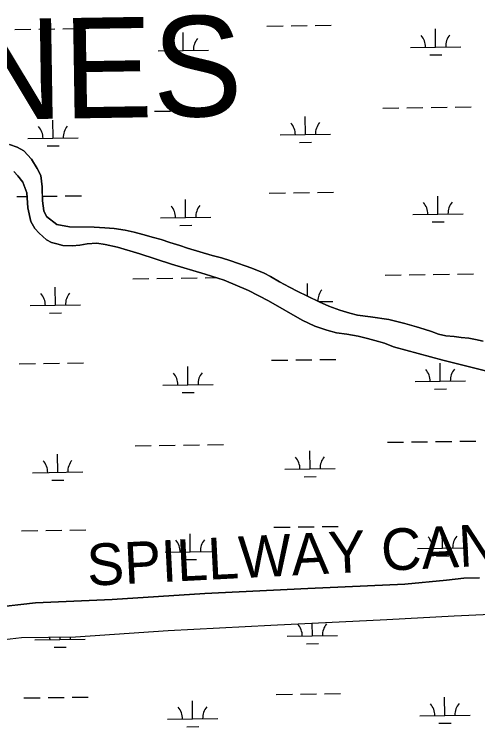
# Model space of a CAD drawing. Extents: x 3767014 to 3805179, y 361544 to 387384.
# Drawn here: x 3791454 to 3792376, y 382763 to 384182 of the extents above; entities that cross this region are included whole.
import ezdxf

# ---------------------------------------------------------------- set-up
doc = ezdxf.new("R2010")
doc.units = 0
for name, color, linetype in [('V-RIVR-IDEN', 7, 'Continuous'), ('V-TOPO-GNAM-IDEN', 7, 'Continuous'), ('V-TOPO-SHOR', 7, 'Continuous'), ('V-WETL-SWMP', 7, 'Continuous')]:
    doc.layers.add(name, color=color, linetype=linetype)

msp = doc.modelspace()

# ---------------------------------------------------------------- linework, layer by layer
at = {"layer": 'V-TOPO-SHOR'}
for points in [[(3791444.017, 383922.283), (3791459.641, 383916.772), (3791472.484, 383909.766), (3791487.78, 383892.925), (3791499.37, 383874.397), (3791506.296, 383860.868), (3791509.358, 383838.035), (3791509.395, 383828.933), (3791509.471, 383810.176), (3791512.334, 383790.499), (3791517.954, 383778.635), (3791538.262, 383762.928), (3791563.538, 383758.57), (3791592.513, 383758.13), (3791612.573, 383757.837), (3791633.938, 383756.623), (3791652.517, 383755.21), (3791674.447, 383751.769), (3791691.923, 383747.753), (3791709.399, 383743.364), (3791730.782, 383737.32), (3791745.658, 383732.921), (3791763.324, 383727.42), (3791783.036, 383721.182), (3791798.288, 383716.044), (3791829.526, 383706.694), (3791847.192, 383701.38), (3791865.599, 383696.624), (3791884.197, 383690.569), (3791926.231, 383676.063), (3791950.972, 383666.132), (3791963.443, 383659.494), (3791981.502, 383648.609), (3792001.046, 383638.285), (3792017.795, 383629.808), (3792034.17, 383621.887), (3792059.852, 383609.359), (3792079.204, 383600.149), (3792101.337, 383592.437), (3792121.419, 383586.573), (3792136.48, 383582.36), (3792161.939, 383579.305), (3792198.735, 383573.88), (3792230.526, 383566.206), (3792253.585, 383559.425), (3792269.205, 383554.473), (3792283.525, 383549.701)], [(3792391.19, 383471.75), (3792306.225, 383492.771), (3792207.865, 383519.495), (3792190.193, 383526.485), (3792170.854, 383532.35), (3792156.538, 383536.194), (3792137.39, 383540.389), (3792114.9, 383544.386), (3792094.828, 383547.649), (3792075.495, 383552.4), (3792051.501, 383560.85), (3792026.195, 383572.264), (3791959.179, 383610.815), (3791919.534, 383631.646), (3791870.975, 383652.441), (3791833.411, 383664.178), (3791766.654, 383683.786), (3791703.607, 383704.894), (3791658.981, 383717.903), (3791634.628, 383723.007), (3791618.088, 383725.54), (3791598.776, 383724.537), (3791584.298, 383722.065), (3791569.076, 383720.516), (3791550.128, 383721.37), (3791538.413, 383724.295), (3791527.628, 383727.41), (3791517.951, 383732.387), (3791510.308, 383739.227), (3791503.224, 383745.701), (3791494.273, 383755.138), (3791486.787, 383769.038), (3791480.735, 383796.501), (3791478.388, 383826.023), (3791470.688, 383847.538), (3791460.796, 383859.942), (3791452.776, 383868.269)], [(3792283.525, 383549.701), (3792297.662, 383544.556), (3792312.346, 383541.458), (3792328.697, 383539.85), (3792342.634, 383537.864), (3792358.057, 383536.438), (3792371.253, 383534.261), (3792386.496, 383530.607)], [(3791401.816, 382999.022), (3791495.94, 383009.613), (3791648.583, 383016.351), (3791832.969, 383028.6), (3792037.791, 383038.7), (3792230.735, 383046.712), (3792313.354, 383054.656), (3792348.067, 383059.25), (3792379.269, 383059.932)], [(3791434.326, 382936.812), (3791467.988, 382940.663), (3791575.212, 382942.328), (3791759.654, 382954.947), (3791964.166, 382965.667), (3792194.43, 382976.488), (3792328.376, 382983.955), (3792516.302, 382992.629)]]:
    msp.add_lwpolyline(points, dxfattribs=at)
at = {"layer": 'V-WETL-SWMP'}
for p, q in [((3791550.421, 384152.45), (3791582.418, 384152.894)), ((3791956.29, 384158.088), (3791988.287, 384158.532)), ((3792004.286, 384158.754), (3792036.282, 384159.199)), ((3792052.281, 384159.421), (3792084.278, 384159.866)), ((3791454.431, 384151.116), (3791486.428, 384151.561)), ((3791502.426, 384151.783), (3791534.423, 384152.227)), ((3791789.887, 384109.342), (3791789.387, 384145.338)), ((3792291.747, 384116.313), (3792291.247, 384152.31)), ((3792241.752, 384115.619), (3792341.742, 384117.008)), ((3791739.892, 384108.647), (3791839.882, 384110.036)), ((3792279.962, 384100.717), (3792303.96, 384101.05)), ((3791778.103, 384093.745), (3791802.1, 384094.079)), ((3792330.567, 383996.77), (3792362.564, 383997.214)), ((3791684.721, 383987.798), (3791716.718, 383988.243)), ((3791732.717, 383988.465), (3791764.714, 383988.909)), ((3791780.712, 383989.132), (3791812.709, 383989.576)), ((3791828.707, 383989.798), (3791860.704, 383990.243)), ((3792186.581, 383994.77), (3792218.578, 383995.214)), ((3792234.576, 383995.436), (3792266.573, 383995.881)), ((3792282.572, 383996.103), (3792314.569, 383996.548)), ((3791530.849, 383934.914), (3791530.349, 383970.91)), ((3792032.709, 383941.885), (3792032.209, 383977.882)), ((3791982.713, 383941.191), (3792082.704, 383942.58)), ((3791480.854, 383934.219), (3791580.844, 383935.608)), ((3792020.924, 383926.289), (3792044.922, 383926.622)), ((3791459.641, 383916.773), (3791444.017, 383922.283)), ((3791472.484, 383909.766), (3791459.641, 383916.773)), ((3791519.064, 383919.318), (3791543.062, 383919.651)), ((3791487.781, 383892.925), (3791472.484, 383909.766)), ((3791499.37, 383874.398), (3791487.781, 383892.925)), ((3791506.296, 383860.867), (3791499.37, 383874.398)), ((3791452.775, 383868.269), (3791460.795, 383859.943)), ((3791460.795, 383859.943), (3791470.688, 383847.538)), ((3791509.359, 383838.034), (3791506.296, 383860.867)), ((3791470.688, 383847.538), (3791478.389, 383826.024)), ((3791509.47, 383810.175), (3791509.359, 383838.034)), ((3792008.906, 383826.112), (3792040.903, 383826.556)), ((3792056.902, 383826.778), (3792088.899, 383827.223)), ((3791459.051, 383818.473), (3791478.967, 383818.75)), ((3791478.389, 383826.024), (3791480.735, 383796.502)), ((3791509.434, 383819.173), (3791539.044, 383819.585)), ((3791555.042, 383819.807), (3791587.039, 383820.251)), ((3791794.508, 383776.699), (3791794.008, 383812.695)), ((3791960.911, 383825.445), (3791992.908, 383825.889)), ((3792296.368, 383783.67), (3792295.868, 383819.667)), ((3791512.334, 383790.499), (3791509.47, 383810.175)), ((3791480.735, 383796.502), (3791486.788, 383769.038)), ((3791517.953, 383778.634), (3791512.334, 383790.499)), ((3792246.372, 383782.976), (3792346.363, 383784.365)), ((3791538.261, 383762.928), (3791517.953, 383778.634)), ((3791744.513, 383776.004), (3791844.503, 383777.393)), ((3791486.788, 383769.038), (3791494.273, 383755.137)), ((3791563.538, 383758.571), (3791538.261, 383762.928)), ((3791612.574, 383757.837), (3791563.538, 383758.571)), ((3791633.938, 383756.622), (3791612.574, 383757.837)), ((3791652.517, 383755.21), (3791633.938, 383756.622)), ((3791782.724, 383761.103), (3791806.721, 383761.436)), ((3792284.583, 383768.074), (3792308.581, 383768.407)), ((3791494.273, 383755.137), (3791503.225, 383745.701)), ((3791503.225, 383745.701), (3791517.951, 383732.386)), ((3791674.447, 383751.768), (3791652.517, 383755.21)), ((3791691.922, 383747.752), (3791674.447, 383751.768)), ((3791709.398, 383743.364), (3791691.922, 383747.752)), ((3791730.781, 383737.32), (3791709.398, 383743.364)), ((3791517.951, 383732.386), (3791527.629, 383727.41)), ((3791527.629, 383727.41), (3791538.414, 383724.296)), ((3791745.658, 383732.921), (3791730.781, 383737.32)), ((3791763.324, 383727.42), (3791745.658, 383732.921)), ((3791783.037, 383721.183), (3791763.324, 383727.42)), ((3791538.414, 383724.296), (3791550.127, 383721.371)), ((3791550.127, 383721.371), (3791569.075, 383720.517)), ((3791569.075, 383720.517), (3791584.299, 383722.064)), ((3791584.299, 383722.064), (3791598.776, 383724.536)), ((3791598.776, 383724.536), (3791618.088, 383725.541)), ((3791618.088, 383725.541), (3791634.629, 383723.007)), ((3791634.629, 383723.007), (3791658.98, 383717.903)), ((3791658.98, 383717.903), (3791703.607, 383704.894)), ((3791798.287, 383716.043), (3791783.037, 383721.183)), ((3791847.193, 383701.379), (3791798.287, 383716.043)), ((3791703.607, 383704.894), (3791766.655, 383683.786)), ((3791865.6, 383696.624), (3791847.193, 383701.379)), ((3791884.197, 383690.568), (3791865.6, 383696.624)), ((3791926.23, 383676.063), (3791884.197, 383690.568)), ((3791766.655, 383683.786), (3791833.411, 383664.178)), ((3791950.972, 383666.132), (3791926.23, 383676.063)), ((3791785.333, 383656.489), (3791817.33, 383656.933)), ((3791833.328, 383657.155), (3791854.925, 383657.455)), ((3791833.411, 383664.178), (3791870.975, 383652.44)), ((3791963.443, 383659.495), (3791950.972, 383666.132)), ((3791981.502, 383648.609), (3791963.443, 383659.495)), ((3792191.202, 383662.127), (3792223.199, 383662.571)), ((3792239.197, 383662.793), (3792271.194, 383663.238)), ((3792287.192, 383663.46), (3792319.189, 383663.905)), ((3792335.188, 383664.127), (3792367.185, 383664.571)), ((3791689.342, 383655.155), (3791721.339, 383655.6)), ((3791737.337, 383655.822), (3791769.334, 383656.266)), ((3791870.975, 383652.44), (3791919.534, 383631.646)), ((3792001.045, 383638.285), (3791981.502, 383648.609)), ((3792037.175, 383620.385), (3792036.829, 383645.239)), ((3791535.47, 383602.271), (3791534.97, 383638.267)), ((3791919.534, 383631.646), (3791959.178, 383610.816)), ((3792017.795, 383629.808), (3792001.045, 383638.285)), ((3792059.852, 383609.359), (3792017.795, 383629.808)), ((3791485.475, 383601.576), (3791585.465, 383602.965)), ((3791959.178, 383610.816), (3792026.195, 383572.264)), ((3792059.46, 383609.55), (3792087.325, 383609.937)), ((3792079.204, 383600.15), (3792059.852, 383609.359)), ((3792101.337, 383592.437), (3792079.204, 383600.15)), ((3791523.685, 383586.675), (3791547.683, 383587.008)), ((3792121.42, 383586.573), (3792101.337, 383592.437)), ((3792136.481, 383582.361), (3792121.42, 383586.573)), ((3792026.195, 383572.264), (3792051.501, 383560.85)), ((3792161.938, 383579.305), (3792136.481, 383582.361)), ((3792198.735, 383573.88), (3792161.938, 383579.305)), ((3792230.526, 383566.206), (3792198.735, 383573.88)), ((3792051.501, 383560.85), (3792075.494, 383552.401)), ((3792253.584, 383559.425), (3792230.526, 383566.206)), ((3792269.205, 383554.473), (3792253.584, 383559.425)), ((3792075.494, 383552.401), (3792094.829, 383547.649)), ((3792094.829, 383547.649), (3792114.901, 383544.386)), ((3792114.901, 383544.386), (3792137.39, 383540.389)), ((3792283.525, 383549.7), (3792269.205, 383554.473)), ((3792297.661, 383544.556), (3792283.525, 383549.7)), ((3792312.346, 383541.457), (3792297.661, 383544.556)), ((3792137.39, 383540.389), (3792156.538, 383536.194)), ((3792156.538, 383536.194), (3792170.854, 383532.35)), ((3792170.854, 383532.35), (3792190.194, 383526.484)), ((3792328.697, 383539.85), (3792312.346, 383541.457)), ((3792342.635, 383537.863), (3792328.697, 383539.85)), ((3792358.057, 383536.438), (3792342.635, 383537.863)), ((3792371.252, 383534.262), (3792358.057, 383536.438)), ((3792386.497, 383530.608), (3792371.252, 383534.262)), ((3792190.194, 383526.484), (3792207.866, 383519.496)), ((3792207.866, 383519.496), (3792306.225, 383492.771)), ((3791463.672, 383485.83), (3791495.669, 383486.275)), ((3791511.668, 383486.497), (3791543.665, 383486.942)), ((3791559.663, 383487.164), (3791591.66, 383487.608)), ((3791965.532, 383492.802), (3791997.529, 383493.246)), ((3792013.527, 383493.469), (3792045.524, 383493.913)), ((3792061.523, 383494.135), (3792093.519, 383494.58)), ((3792300.988, 383451.027), (3792300.488, 383487.024)), ((3792306.225, 383492.771), (3792391.189, 383471.75)), ((3791799.129, 383444.056), (3791798.629, 383480.052)), ((3791749.134, 383443.361), (3791849.124, 383444.75)), ((3792250.993, 383450.333), (3792350.984, 383451.722)), ((3792289.204, 383435.431), (3792313.202, 383435.764)), ((3791787.344, 383428.46), (3791811.342, 383428.793)), ((3792243.818, 383330.151), (3792275.815, 383330.595)), ((3792291.813, 383330.817), (3792323.81, 383331.262)), ((3792339.809, 383331.484), (3792371.806, 383331.928)), ((3791693.963, 383322.512), (3791725.96, 383322.957)), ((3791741.958, 383323.179), (3791773.955, 383323.624)), ((3791789.954, 383323.846), (3791821.951, 383324.29)), ((3791837.949, 383324.513), (3791869.946, 383324.957)), ((3792195.823, 383329.484), (3792227.819, 383329.928)), ((3791540.091, 383269.628), (3791539.591, 383305.625)), ((3792041.95, 383276.599), (3792041.45, 383312.596)), ((3791991.955, 383275.905), (3792091.945, 383277.294)), ((3791490.095, 383268.934), (3791590.086, 383270.323)), ((3792030.166, 383261.003), (3792054.163, 383261.337)), ((3791528.306, 383254.032), (3791552.304, 383254.365)), ((3791970.153, 383160.159), (3792002.15, 383160.603)), ((3792018.148, 383160.826), (3792050.145, 383161.27)), ((3792066.143, 383161.492), (3792098.14, 383161.937)), ((3791468.293, 383153.188), (3791500.29, 383153.632)), ((3791516.288, 383153.854), (3791548.285, 383154.299)), ((3791564.284, 383154.521), (3791596.281, 383154.965)), ((3791803.75, 383111.413), (3791803.25, 383147.409)), ((3792305.609, 383118.384), (3792305.109, 383154.381)), ((3792255.614, 383117.69), (3792355.604, 383119.079)), ((3791753.754, 383110.718), (3791853.745, 383112.107)), ((3791791.965, 383095.817), (3791815.963, 383096.15)), ((3792293.825, 383102.788), (3792317.822, 383103.122)), ((3792230.735, 383046.712), (3792037.791, 383038.7)), ((3792313.354, 383054.656), (3792230.735, 383046.712)), ((3792348.068, 383059.251), (3792313.354, 383054.656)), ((3792379.269, 383059.933), (3792348.068, 383059.251)), ((3792037.791, 383038.7), (3791832.968, 383028.599)), ((3791832.968, 383028.599), (3791648.584, 383016.35)), ((3791495.939, 383009.613), (3791401.815, 382999.023)), ((3791648.584, 383016.35), (3791495.939, 383009.613)), ((3792046.571, 382943.957), (3792046.216, 382969.523)), ((3791494.716, 382936.291), (3791594.707, 382937.68)), ((3791544.711, 382936.985), (3791544.644, 382941.852)), ((3791996.576, 382943.262), (3792096.566, 382944.651)), ((3791532.927, 382921.389), (3791556.925, 382921.722)), ((3792034.787, 382928.36), (3792058.784, 382928.694)), ((3791472.914, 382820.545), (3791504.911, 382820.989)), ((3791520.909, 382821.211), (3791552.906, 382821.656)), ((3791568.905, 382821.878), (3791600.902, 382822.323)), ((3791974.773, 382827.516), (3792006.77, 382827.961)), ((3792022.769, 382828.183), (3792054.766, 382828.627)), ((3792070.764, 382828.849), (3792102.761, 382829.294)), ((3792310.23, 382785.741), (3792309.73, 382821.738)), ((3791808.37, 382778.77), (3791807.87, 382814.767)), ((3791758.375, 382778.076), (3791858.366, 382779.465)), ((3792260.235, 382785.047), (3792360.225, 382786.436)), ((3791796.586, 382763.174), (3791820.584, 382763.507)), ((3792298.446, 382770.145), (3792322.443, 382770.479))]:
    msp.add_line(p, q, dxfattribs=at)
msp.add_lwpolyline([(3791434.325, 382936.813), (3791467.989, 382940.662), (3791575.211, 382942.327), (3791759.655, 382954.948), (3791964.165, 382965.667), (3792194.43, 382976.489), (3792328.375, 382983.956), (3792516.302, 382992.628)], dxfattribs=at)
for centre, start, end in [((3792236.503, 384116.021), 0.024037, 41.567696), ((3792346.978, 384117.555), 140.024034, 181.567693), ((3791734.643, 384109.049), 0.024037, 41.567696), ((3791845.118, 384110.584), 140.024034, 181.567693), ((3791475.605, 383934.621), 0.024037, 41.567696), ((3791586.08, 383936.156), 140.024034, 181.567693), ((3791977.464, 383941.593), 0.024037, 41.567696), ((3792087.94, 383943.127), 140.024034, 181.567693), ((3791739.264, 383776.406), 0.024037, 41.567696), ((3791849.739, 383777.941), 140.024034, 181.567693), ((3792241.123, 383783.378), 0.024037, 41.567696), ((3792351.599, 383784.912), 140.024034, 181.567693), ((3792092.56, 383610.484), 140.024034, 179.823734), ((3791480.226, 383601.978), 0.024037, 41.567696), ((3791590.701, 383603.513), 140.024034, 181.567693), ((3792245.744, 383450.735), 0.024037, 41.567696), ((3792356.219, 383452.269), 140.024034, 181.567693), ((3791743.885, 383443.763), 0.024037, 41.567696), ((3791854.36, 383445.298), 140.024034, 181.567693), ((3791484.846, 383269.335), 0.024037, 41.567696), ((3791595.322, 383270.87), 140.024034, 181.567693), ((3791986.706, 383276.307), 0.024037, 41.567696), ((3792097.181, 383277.842), 140.024034, 181.567693), ((3791748.505, 383111.12), 0.024037, 41.567696), ((3791858.981, 383112.655), 140.024034, 181.567693), ((3792250.365, 383118.092), 0.024037, 41.567696), ((3792360.84, 383119.626), 140.024034, 181.567693), ((3791991.327, 382943.664), 0.024037, 41.567696), ((3792101.802, 382945.199), 140.024034, 181.567693), ((3791489.467, 382936.693), 0.024037, 7.901121), ((3791599.942, 382938.227), 173.58186, 181.567693), ((3792254.986, 382785.449), 0.024037, 41.567696), ((3792365.461, 382786.984), 140.024034, 181.567693), ((3791753.126, 382778.477), 0.024037, 41.567696), ((3791863.601, 382780.012), 140.024034, 181.567693)]:
    msp.add_arc(centre, 35.246, start, end, dxfattribs=at)

# ---------------------------------------------------------------- texts
at = {"layer": 'V-RIVR-IDEN'}
msp.add_text('SPILLWAY CANAL', height=83, rotation=2.896392, dxfattribs=at).set_placement((3791599.997, 383043.613))
at = {"layer": 'V-TOPO-GNAM-IDEN'}
msp.add_text('PLAQUEMINES', height=200, rotation=0.907408, dxfattribs=at).set_placement((3789976.744, 383948.89))

doc.saveas('drawing.dxf')
